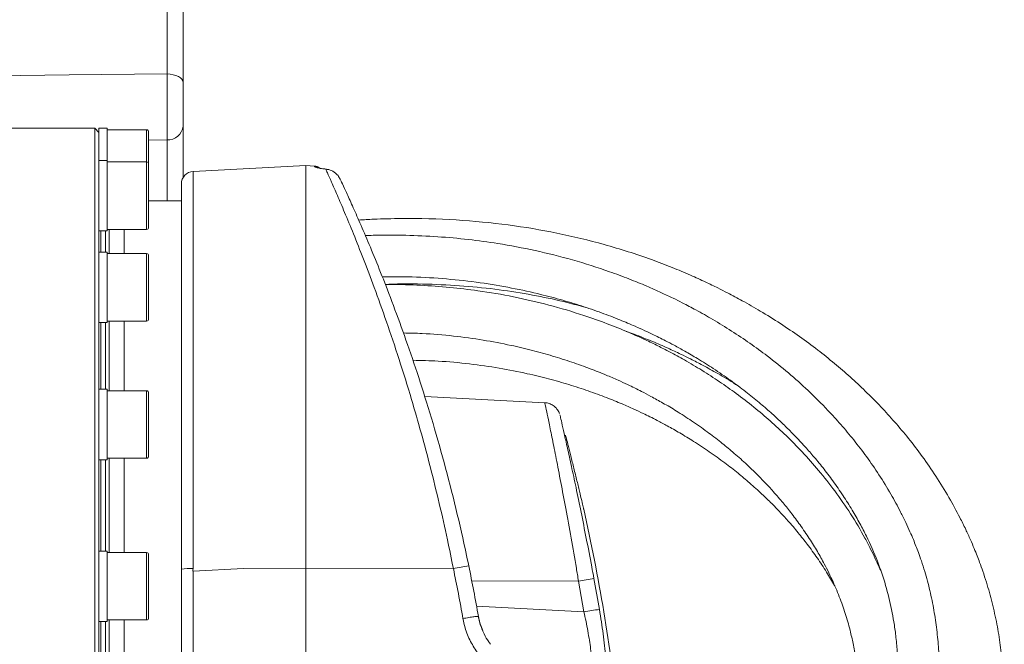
# Model space of a CAD drawing. Header units: millimetres. Extents: x 0 to 8410, y 0 to 5940.
# Tile 308 of 316: x 7469 to 7707, y 3619 to 3769. Entities that reach past the tile are written whole.
import ezdxf

# ---------------------------------------------------------------- set-up
doc = ezdxf.new("R2010")
doc.units = ezdxf.units.MM
doc.header["$LTSCALE"] = 10

msp = doc.modelspace()

# ---------------------------------------------------------------- linework, layer by layer
at = {"color": 8, "linetype": 'Continuous', "lineweight": 0}
for p, q in [((7504.55686, 3756.173554), (7504.55686, 3783.249322)), ((7499.617259, 3734.945479), (7499.617259, 3742.709819)), ((7504.55686, 3740.290347), (7500.117268, 3740.238968)), ((7504.55686, 3725.569788), (7504.55686, 3740.290347)), ((7499.617259, 3723.697367), (7499.617259, 3734.945479)), ((7540.121938, 3733.799163), (7540.121938, 3733.964506)), ((7510.86026, 3732.651535), (7510.86026, 3636.855784)), ((7499.617259, 3718.675438), (7499.617259, 3723.697367)), ((7488.617259, 3718.310419), (7488.617259, 3713.199678)), ((7499.617259, 3698.947373), (7499.617259, 3712.834659)), ((7499.617259, 3696.564618), (7499.617259, 3698.947373)), ((7488.617259, 3696.199599), (7488.617259, 3680.108491)), ((7499.617259, 3664.092723), (7499.617259, 3679.743472)), ((7488.617259, 3663.108412), (7488.617259, 3641.07472)), ((7499.617259, 3663.47343), (7499.617259, 3664.092723)), ((7499.617259, 3624.439779), (7499.617259, 3640.709701)), ((7538.017268, 3636.9167), (7523.017268, 3636.883083)), ((7573.638762, 3636.83683), (7538.017268, 3636.9167)), ((7510.86026, 3636.24591), (7510.86026, 3605.646077)), ((7607.546131, 3634.432736), (7608.856808, 3626.976076)), ((7603.826906, 3633.817616), (7578.077193, 3633.855882)), ((7605.1259, 3626.427236), (7603.826906, 3633.817616)), ((7579.228471, 3627.784434), (7605.1259, 3626.427236)), ((7488.617259, 3624.07476), (7488.617259, 3602.041069))]:
    msp.add_line(p, q, dxfattribs=at)
at = {"color": 7, "linetype": 'Continuous', "lineweight": 0}
for p, q in [((7508.417259, 3781.22038), (7508.417259, 3754.144612)), ((7508.417259, 3743.555847), (7508.417259, 3731.15224)), ((7487.117264, 3743.074718), (7464.117262, 3743.074718)), ((7488.117258, 3742.074791), (7487.117264, 3743.074718)), ((7487.117264, 3522.074762), (7487.117264, 3743.074718)), ((7490.117262, 3743.074718), (7488.117258, 3743.074718)), ((7488.117258, 3743.074718), (7488.117258, 3742.074791)), ((7488.117258, 3741.996351), (7488.117258, 3735.310498)), ((7490.117262, 3743.074718), (7490.117262, 3735.310498)), ((7499.617259, 3742.709819), (7490.117262, 3742.709819)), ((7500.117268, 3742.209736), (7500.117268, 3734.574738)), ((7490.117262, 3735.310498), (7488.117258, 3735.310498)), ((7488.117258, 3735.310498), (7488.117258, 3732.081357)), ((7490.117262, 3735.310498), (7490.117262, 3718.310419)), ((7499.617259, 3734.945479), (7490.117262, 3734.945479)), ((7500.117268, 3734.445515), (7500.117268, 3723.888698)), ((7538.017268, 3734.074775), (7510.86026, 3732.651535)), ((7540.121938, 3733.964506), (7538.017268, 3734.074775)), ((7538.017268, 3734.074775), (7538.017268, 3636.9167)), ((7488.117258, 3732.081357), (7488.117258, 3712.877575)), ((7542.853038, 3733.204308), (7542.991663, 3733.204308)), ((7508.017267, 3636.727634), (7508.017267, 3729.655686)), ((7508.017267, 3725.569788), (7500.117268, 3725.569788)), ((7500.117268, 3723.888698), (7500.117268, 3719.175521)), ((7488.117258, 3718.310419), (7490.117262, 3718.310419)), ((7489.751238, 3718.310419), (7489.751238, 3713.199678)), ((7490.117262, 3718.675438), (7499.617259, 3718.675438)), ((7490.617263, 3718.675438), (7490.617263, 3712.834659)), ((7494.217257, 3718.675438), (7494.217257, 3712.834659)), ((7490.117262, 3713.199678), (7488.117258, 3713.199678)), ((7488.117258, 3712.877575), (7488.117258, 3707.017484)), ((7490.117262, 3713.199678), (7490.117262, 3696.199599)), ((7499.617259, 3712.834659), (7490.117262, 3712.834659)), ((7500.117268, 3712.334696), (7500.117268, 3699.300948)), ((7488.117258, 3707.017484), (7488.117258, 3678.27684)), ((7500.117268, 3699.300948), (7500.117268, 3697.064701)), ((7488.117258, 3696.199599), (7490.117262, 3696.199599)), ((7489.751238, 3696.199599), (7489.751238, 3680.108491)), ((7490.117262, 3696.564618), (7499.617259, 3696.564618)), ((7490.617263, 3696.564618), (7490.617263, 3679.743472)), ((7494.217257, 3696.564618), (7494.217257, 3679.743472)), ((7490.117262, 3680.108491), (7488.117258, 3680.108491)), ((7490.117262, 3680.108491), (7490.117262, 3663.108412)), ((7499.617259, 3679.743472), (7490.117262, 3679.743472)), ((7641.953851, 3681.158248), (7641.767408, 3681.262556)), ((7488.117258, 3678.27684), (7488.117258, 3670.620266)), ((7500.117268, 3679.243508), (7500.117268, 3664.554659)), ((7595.707293, 3676.86576), (7566.715862, 3678.385201)), ((7488.117258, 3670.620266), (7488.117258, 3636.718455)), ((7488.117258, 3663.108412), (7490.117262, 3663.108412)), ((7489.751238, 3663.108412), (7489.751238, 3641.07472)), ((7490.117262, 3663.47343), (7499.617259, 3663.47343)), ((7490.617263, 3663.47343), (7490.617263, 3640.709701)), ((7494.217257, 3663.47343), (7494.217257, 3640.709701)), ((7500.117268, 3664.554659), (7500.117268, 3663.973513)), ((7490.117262, 3641.07472), (7488.117258, 3641.07472)), ((7490.117262, 3641.07472), (7490.117262, 3624.07476)), ((7499.617259, 3640.709701), (7490.117262, 3640.709701)), ((7500.117268, 3640.209738), (7500.117268, 3624.939743)), ((7488.117258, 3636.718455), (7488.117258, 3628.431025)), ((7508.017267, 3605.517927), (7508.017267, 3636.727634)), ((7510.86026, 3636.24591), (7523.017268, 3636.883083)), ((7538.017268, 3636.9167), (7538.017268, 3324.074808)), ((7488.117258, 3628.431025), (7488.117258, 3594.529215)), ((7488.117258, 3624.07476), (7490.117262, 3624.07476)), ((7489.751238, 3624.07476), (7489.751238, 3602.041069)), ((7490.117262, 3624.439779), (7499.617259, 3624.439779)), ((7490.617263, 3624.439779), (7490.617263, 3601.67605)), ((7494.217257, 3624.439779), (7494.217257, 3601.67605))]:
    msp.add_line(p, q, dxfattribs=at)
at = {"color": 8, "linetype": 'Continuous', "lineweight": 0, "flags": 128}
for points in [[(7463.224667, 3755.755726), (7480.973329, 3755.936447), (7504.55686, 3756.173554)], [(7504.55686, 3756.173554), (7505.317072, 3756.122771), (7506.044204, 3755.99927), (7506.711568, 3755.807582), (7507.29462, 3755.554858), (7507.771949, 3755.250278), (7508.126001, 3754.905167), (7508.343767, 3754.531923), (7508.417259, 3754.144612)]]:
    msp.add_lwpolyline(points, dxfattribs=at)
at = {"color": 7, "linetype": 'Continuous', "lineweight": 0, "flags": 128}
msp.add_lwpolyline([(7510.753985, 3636.240426), (7510.807092, 3636.243168), (7510.86026, 3636.24591)], dxfattribs=at)
at = {"color": 8, "linetype": 'Continuous', "lineweight": 0}
for centre, radius, start, end in [((7504.777472, 3743.944131), 3.660439, 266.54472228, 353.91084067), ((7540.017878, 3731.800526), 2.001344, 61.22774783, 87.0195664), ((7510.174784, 3620.463181), 16.406929, 87.60550517, 97.55629983), ((7580.477545, 3608.168266), 29.472962, 96.09762698, 103.4169581), ((7166.226605, 3552.745636), 416, 9.97245686, 11.66226457), ((7614.852374, 3578.705279), 56.204365, 97.46925838, 101.31293209), ((7614.806781, 3573.573852), 53.732669, 96.3575649, 100.37951728)]:
    msp.add_arc(centre, radius, start, end, dxfattribs=at)
at = {"color": 7, "linetype": 'Continuous', "lineweight": 0}
for centre, radius, start, end in [((7499.617261, 3742.209759), 0.5, 0, 90), ((7499.617261, 3734.445472), 0.5, 0, 90), ((7540.017261, 3731.967199), 2, 49.03264382, 87), ((7511.017261, 3729.655632), 3, 93, 180), ((7499.617261, 3719.175472), 0.5, 270, 0), ((7499.617261, 3712.334651), 0.5, 0, 90), ((7499.617261, 3697.064651), 0.5, 270, 0), ((7499.617261, 3679.243469), 0.5, 0, 90), ((7499.617261, 3663.973469), 0.5, 270, 0), ((7166.017261, 3552.574759), 450, 6.23109798, 12.65953404), ((7499.617261, 3640.209759), 0.5, 0, 90), ((7166.017261, 3552.574759), 420, 9.97245686, 11.66226457), ((7499.617261, 3624.939759), 0.5, 270, 360)]:
    msp.add_arc(centre, radius, start, end, dxfattribs=at)
at = {"color": 8, "linetype": 'Continuous', "lineweight": 0}
for points, knots in [([(7504.55686, 3740.290347), (7504.569747, 3741.176764), (7504.595522, 3742.949745), (7504.609912, 3746.711446), (7504.603621, 3750.763312), (7504.581876, 3754.008508), (7504.562523, 3755.683481), (7504.55686, 3756.173554)], [0, 0, 0, 0, 0.2266330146, 0.453303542, 0.6798503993, 0.906328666, 1, 1, 1, 1]), ([(7542.853038, 3733.204308), (7542.376705, 3733.267801), (7541.422436, 3733.395001), (7540.518371, 3733.593963), (7540.155973, 3733.725814), (7540.129824, 3733.782168), (7540.121938, 3733.799163)], [0, 0, 0, 0, 0.2801803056, 0.5613044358, 0.8677021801, 1, 1, 1, 1]), ([(7573.638762, 3636.83683), (7573.167077, 3639.161354), (7572.094173, 3644.448755), (7570.244908, 3652.603627), (7568.120615, 3661.223113), (7565.881167, 3669.606149), (7563.353065, 3678.398267), (7560.538989, 3687.430633), (7557.499895, 3696.486238), (7554.603579, 3704.563399), (7551.921361, 3711.624519), (7549.506047, 3717.698396), (7547.375784, 3722.845202), (7545.592439, 3727.019731), (7544.191211, 3730.218067), (7543.293553, 3732.225998), (7542.9744, 3732.934784), (7542.853038, 3733.204308)], [0, 0, 0, 0, 0.0487915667, 0.11098210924, 0.17340649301, 0.23583927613, 0.29804203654, 0.37674539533, 0.45567396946, 0.53437295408, 0.60648089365, 0.67877017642, 0.75085591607, 0.81976152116, 0.88885247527, 0.95773486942, 1, 1, 1, 1]), ([(7603.826906, 3633.817616), (7603.651903, 3634.855483), (7603.061881, 3638.354659), (7602.019949, 3644.323598), (7600.753883, 3651.303226), (7599.53914, 3657.759292), (7598.444612, 3663.394847), (7597.479486, 3668.231957), (7596.696788, 3672.068899), (7596.117859, 3674.860462), (7595.758104, 3676.575382), (7595.722295, 3676.745212), (7595.705221, 3676.826182)], [0, 0, 0, 0, 0.0460713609, 0.1553299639, 0.2677395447, 0.3736623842, 0.482489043, 0.5866392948, 0.6936520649, 0.7969734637, 0.903202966, 1, 1, 1, 1]), ([(7579.671527, 3625.3081), (7579.613868, 3625.314956), (7579.498548, 3625.328669), (7578.644417, 3625.221529), (7577.420984, 3625.038005), (7576.434534, 3624.870216), (7575.941305, 3624.786321)], [0, 0, 0, 0, 0.2500000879, 0.50000054, 0.7499983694, 1, 1, 1, 1]), ([(7579.624008, 3616.313282), (7578.976026, 3617.270981), (7577.658602, 3619.2181), (7576.504927, 3622.134994), (7576.099231, 3624.043031), (7575.941469, 3624.785009)], [0, 0, 0, 0, 0.3716769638, 0.7556639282, 1, 1, 1, 1]), ([(7579.671691, 3625.306907), (7579.671696, 3625.306868), (7579.747112, 3624.703528), (7580.037862, 3623.524501), (7580.504355, 3622.409739), (7580.735813, 3621.856633)], [0, 0, 0, 0, 0.00003318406, 0.50385149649, 1, 1, 1, 1]), ([(7606.716077, 3611.788812), (7606.824793, 3611.864383), (7607.007553, 3611.991422), (7607.099282, 3612.932914), (7607.087802, 3614.099828), (7606.975251, 3615.634475), (7606.768979, 3617.444561), (7606.468381, 3619.519943), (7606.088656, 3621.739754), (7605.640748, 3624.070296), (7605.298903, 3625.635236), (7605.1259, 3626.427236)], [0, 0, 0, 0, 0.1554154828, 0.2612650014, 0.3703897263, 0.474527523, 0.5817925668, 0.686358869, 0.7939232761, 0.8957067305, 1, 1, 1, 1]), ([(7608.856808, 3626.976076), (7609.019456, 3625.977139), (7609.344736, 3623.979378), (7609.771968, 3621.020444), (7610.138656, 3618.181942), (7610.431881, 3615.543311), (7610.638494, 3613.226103), (7610.759147, 3611.269775), (7610.785015, 3609.772547), (7610.719377, 3608.556685), (7610.559988, 3608.389391), (7610.46588, 3608.290616)], [0, 0, 0, 0, 0.1025410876, 0.2050706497, 0.3111663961, 0.4172494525, 0.5232643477, 0.6292740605, 0.7369930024, 0.8447129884, 1, 1, 1, 1])]:
    msp.add_open_spline(points, degree=3, knots=knots, dxfattribs=at)
at = {"color": 7, "linetype": 'Continuous', "lineweight": 0}
for points, knots in [([(7508.417259, 3754.144612), (7508.417259, 3753.817862), (7508.417259, 3752.701191), (7508.417259, 3750.537571), (7508.417259, 3747.836095), (7508.417259, 3745.328286), (7508.417259, 3744.146658), (7508.417259, 3743.555847)], [0, 0, 0, 0, 0.09368611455, 0.32017276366, 0.54669890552, 0.77335046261, 1, 1, 1, 1]), ([(7542.992975, 3733.206812), (7542.733959, 3733.237957), (7542.146178, 3733.308633), (7541.481194, 3733.423995), (7541.051731, 3733.51196), (7540.872248, 3733.570473), (7540.902752, 3733.558412), (7540.906201, 3733.557049)], [0, 0, 0, 0, 0.2218193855, 0.5033706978, 0.7607546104, 0.9729510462, 1, 1, 1, 1]), ([(7546.32702, 3730.800691), (7546.165815, 3731.08928), (7545.736906, 3731.857107), (7544.650741, 3732.735866), (7543.561802, 3733.126478), (7542.974921, 3733.190924), (7542.853038, 3733.204308)], [0, 0, 0, 0, 0.2216567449, 0.589747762, 0.9147986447, 1, 1, 1, 1]), ([(7546.32702, 3730.800691), (7546.43292, 3730.57442), (7546.751182, 3729.89441), (7547.617097, 3728.031859), (7549.033116, 3724.924465), (7550.834182, 3720.871988), (7552.985467, 3715.875421), (7555.424333, 3709.980804), (7558.13239, 3703.129836), (7561.056055, 3695.295632), (7564.124186, 3686.51277), (7567.232268, 3676.929654), (7570.294131, 3666.586834), (7573.234363, 3655.59055), (7575.583836, 3645.811077), (7576.870425, 3639.727277), (7577.346842, 3637.47448)], [0, 0, 0, 0, 0.0344478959, 0.1035258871, 0.1728199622, 0.2419247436, 0.3144858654, 0.387254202, 0.4598416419, 0.5393312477, 0.619051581, 0.6985483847, 0.7824978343, 0.8667123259, 0.9506443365, 1, 1, 1, 1]), ([(7678.523745, 3515.729967), (7678.753139, 3516.135725), (7679.824198, 3518.030238), (7681.564364, 3521.216683), (7683.729441, 3525.260596), (7685.749721, 3529.153286), (7687.766116, 3533.168507), (7689.809029, 3537.403635), (7691.605009, 3541.309856), (7693.055868, 3544.615387), (7694.093619, 3547.070155), (7694.915839, 3549.077453), (7695.653638, 3550.929157), (7696.424764, 3552.922973), (7697.286952, 3555.236405), (7698.329093, 3558.1626), (7699.518058, 3561.718867), (7700.782229, 3565.837685), (7701.980181, 3570.156179), (7703.072486, 3574.586602), (7704.045153, 3579.125433), (7704.855934, 3583.616513), (7705.423976, 3587.4849), (7705.784411, 3590.489024), (7706.000702, 3592.622464), (7706.163721, 3594.505053), (7706.303344, 3596.441692), (7706.4257, 3598.656683), (7706.515156, 3601.162344), (7706.559369, 3604.486163), (7706.479873, 3608.60599), (7706.172702, 3613.45171), (7705.616093, 3618.434086), (7704.784904, 3623.502732), (7703.670121, 3628.55751), (7702.478637, 3632.80659), (7701.421237, 3636.032523), (7700.663359, 3638.152523), (7699.971055, 3639.970802), (7699.235208, 3641.801161), (7698.324565, 3643.934266), (7697.184915, 3646.428559), (7695.505342, 3649.842089), (7693.16087, 3654.149714), (7690.133156, 3659.072799), (7686.856191, 3663.823817), (7683.524821, 3668.183592), (7680.188842, 3672.164147), (7676.716305, 3675.974776), (7673.138201, 3679.590027), (7669.389368, 3683.083062), (7665.563281, 3686.38584), (7661.498015, 3689.635565), (7657.150561, 3692.845251), (7652.529423, 3695.984927), (7647.90745, 3698.866061), (7643.644898, 3701.311287), (7640.215869, 3703.143367), (7637.272175, 3704.633595), (7634.295886, 3706.069217), (7630.622966, 3707.734751), (7626.271847, 3709.559911), (7619.440717, 3712.167099), (7610.278473, 3715.106876), (7598.724785, 3717.896776), (7586.791723, 3719.894102), (7574.249007, 3721.116709), (7563.338396, 3721.376738), (7555.442437, 3721.197658), (7552.009583, 3720.994262), (7550.800975, 3720.922652)], [0, 0, 0, 0, 0.0043477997, 0.0203001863, 0.0341546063, 0.0475885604, 0.0618754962, 0.0770219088, 0.0927353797, 0.1034215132, 0.1120876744, 0.118719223, 0.1246305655, 0.1316301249, 0.1397345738, 0.1489507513, 0.1622998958, 0.1768711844, 0.1917871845, 0.2070432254, 0.2226426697, 0.2385900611, 0.2533142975, 0.2625189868, 0.2696191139, 0.2753955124, 0.2820585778, 0.2897446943, 0.2984617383, 0.3082172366, 0.3245638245, 0.3418270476, 0.3595151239, 0.3776362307, 0.3962022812, 0.4141912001, 0.4240197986, 0.4318265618, 0.4378001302, 0.4444757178, 0.452618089, 0.4622356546, 0.4733375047, 0.492575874, 0.5135618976, 0.5335074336, 0.552342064, 0.5700585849, 0.586650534, 0.6047539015, 0.6213964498, 0.6379922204, 0.6549587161, 0.6726114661, 0.6906414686, 0.7088205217, 0.7245374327, 0.7370413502, 0.7452452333, 0.755313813, 0.7676954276, 0.782392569, 0.7983875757, 0.833770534, 0.8678189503, 0.9015076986, 0.9364582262, 0.9725738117, 0.9903440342, 1, 1, 1, 1]), ([(7663.095797, 3524.412099), (7663.236545, 3524.659541), (7664.338016, 3526.595986), (7666.200987, 3530.006526), (7668.700199, 3534.675982), (7671.050044, 3539.233192), (7673.39439, 3543.964941), (7675.461352, 3548.348456), (7677.131873, 3552.06931), (7678.317989, 3554.820201), (7679.264899, 3557.091808), (7680.14356, 3559.265116), (7681.101998, 3561.722649), (7682.303365, 3564.949887), (7683.700133, 3568.96648), (7685.179181, 3573.646964), (7686.553253, 3578.530914), (7687.763839, 3583.467), (7688.793308, 3588.42388), (7689.537413, 3592.830137), (7690.026621, 3596.437277), (7690.316518, 3599.040828), (7690.518774, 3601.231407), (7690.680602, 3603.378998), (7690.81774, 3605.836043), (7690.92089, 3609.018242), (7690.92029, 3612.925992), (7690.723366, 3617.435123), (7690.289099, 3622.107359), (7689.598883, 3626.815749), (7688.637416, 3631.506231), (7687.574805, 3635.471739), (7686.596288, 3638.533479), (7685.874613, 3640.579131), (7685.225322, 3642.293406), (7684.556621, 3643.959006), (7683.748105, 3645.85311), (7682.733684, 3648.071277), (7681.235008, 3651.111164), (7679.126031, 3654.977461), (7676.379427, 3659.4347), (7673.373722, 3663.791315), (7670.292012, 3667.829886), (7667.179834, 3671.551116), (7663.544468, 3675.54721), (7659.358774, 3679.720607), (7654.462436, 3684.095431), (7649.753272, 3687.879658), (7645.167748, 3691.229409), (7640.793284, 3694.164184), (7636.444038, 3696.837471), (7632.451805, 3699.093446), (7629.238298, 3700.78346), (7626.454401, 3702.169597), (7623.605909, 3703.518704), (7620.074933, 3705.086785), (7615.913857, 3706.79066), (7609.997409, 3708.98833), (7602.512034, 3711.365712), (7593.503095, 3713.627446), (7585.092477, 3715.215418), (7577.223806, 3716.284467), (7569.828203, 3716.961313), (7562.152903, 3717.28844), (7556.31517, 3717.335517), (7553.036471, 3717.194493), (7552.418615, 3717.167917)], [0, 0, 0, 0, 0.00276844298, 0.02166541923, 0.03817028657, 0.05495521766, 0.07261829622, 0.09107884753, 0.10396129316, 0.11420199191, 0.12181327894, 0.1293344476, 0.13848520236, 0.14927073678, 0.1653708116, 0.18330971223, 0.20147710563, 0.21983156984, 0.23837450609, 0.25683589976, 0.26913274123, 0.2788456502, 0.28612060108, 0.29384605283, 0.30312104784, 0.31395176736, 0.32999851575, 0.34771514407, 0.36573048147, 0.38404157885, 0.40266617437, 0.42108118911, 0.43144003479, 0.43978614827, 0.4461357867, 0.45264573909, 0.4606087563, 0.4700355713, 0.48093666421, 0.49986775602, 0.52089035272, 0.54108655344, 0.56030439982, 0.5785288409, 0.59574676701, 0.62074517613, 0.64403961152, 0.66770549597, 0.68608802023, 0.70473154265, 0.72338478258, 0.73942627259, 0.75214923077, 0.7606144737, 0.77114505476, 0.7841029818, 0.79948418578, 0.81595175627, 0.84632507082, 0.87565866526, 0.90423932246, 0.92610814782, 0.94849634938, 0.97141723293, 0.99461370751, 1, 1, 1, 1]), ([(7556.490193, 3707.230392), (7558.555612, 3707.25274), (7563.45312, 3707.305731), (7571.009586, 3706.861024), (7579.055787, 3706.013521), (7586.714336, 3704.778246), (7593.449932, 3703.339982), (7599.347103, 3701.803001), (7604.487536, 3700.25036), (7609.300531, 3698.597584), (7613.612017, 3696.942622), (7617.08413, 3695.480193), (7619.710595, 3694.297656), (7621.60705, 3693.403342), (7623.247184, 3692.601389), (7624.96115, 3691.735815), (7627.061474, 3690.632477), (7629.650375, 3689.20345), (7632.82346, 3687.344741), (7636.513501, 3685.020214), (7640.406869, 3682.350851), (7644.085389, 3679.604825), (7647.315438, 3676.999272), (7650.148463, 3674.548453), (7652.600597, 3672.287944), (7654.689685, 3670.247873), (7656.543641, 3668.345689), (7658.414379, 3666.333455), (7660.515399, 3663.944691), (7662.830778, 3661.127198), (7665.270948, 3657.913879), (7667.639201, 3654.504123), (7669.805718, 3651.06728), (7671.670376, 3647.800982), (7673.779917, 3643.714542), (7675.958876, 3638.766736), (7677.980776, 3632.862729), (7679.194288, 3627.945578), (7679.933581, 3623.875336), (7680.396383, 3620.532435), (7680.7438, 3616.786361), (7680.925025, 3612.799337), (7680.925185, 3609.143777), (7680.820073, 3606.112912), (7680.68484, 3603.822749), (7680.526039, 3601.805697), (7680.325292, 3599.718464), (7680.033622, 3597.212757), (7679.59961, 3594.142147), (7679.02038, 3590.742247), (7678.213374, 3586.708965), (7677.203894, 3582.404518), (7675.996565, 3577.953691), (7674.777828, 3573.926324), (7673.530905, 3570.154601), (7672.204404, 3566.437985), (7670.71073, 3562.535149), (7668.965246, 3558.271886), (7666.996195, 3553.771193), (7665.211798, 3549.926796), (7663.762815, 3546.923288), (7662.572204, 3544.514408), (7661.167184, 3541.740453), (7659.386988, 3538.32209), (7657.152145, 3534.174468), (7655.132966, 3530.520376), (7653.822559, 3528.251187), (7653.449263, 3527.604762)], [0, 0, 0, 0, 0.0192122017, 0.0455558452, 0.0719076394, 0.0973556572, 0.1219427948, 0.1410069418, 0.1595353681, 0.1775284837, 0.1944332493, 0.2086779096, 0.2180833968, 0.2257155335, 0.2315978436, 0.2381449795, 0.2469376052, 0.2579777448, 0.2712669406, 0.2884828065, 0.3077636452, 0.3258095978, 0.3421592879, 0.3568113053, 0.3704970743, 0.3822775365, 0.3921936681, 0.4028867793, 0.4159784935, 0.4314504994, 0.448194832, 0.4664654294, 0.4837635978, 0.4997843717, 0.5145389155, 0.5428723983, 0.5697200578, 0.5959771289, 0.6089400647, 0.6234497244, 0.6395117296, 0.657130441, 0.6741451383, 0.685545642, 0.6950574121, 0.7026802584, 0.7105855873, 0.7209027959, 0.7336340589, 0.7483796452, 0.7625748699, 0.7828497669, 0.8006376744, 0.8163343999, 0.8312871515, 0.8458591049, 0.8607652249, 0.8778229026, 0.8966196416, 0.9143178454, 0.9235498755, 0.932349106, 0.9429878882, 0.956542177, 0.9729923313, 0.9923063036, 1, 1, 1, 1]), ([(7557.214613, 3705.387178), (7557.797646, 3705.414863), (7561.613461, 3705.59605), (7568.327649, 3705.493608), (7577.263488, 3704.99723), (7585.657171, 3704.050784), (7593.613504, 3702.726383), (7600.22761, 3701.30483), (7604.117936, 3700.23997), (7605.604391, 3699.833098)], [0, 0, 0, 0, 0.0339263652, 0.2220400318, 0.3971455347, 0.5709099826, 0.7385356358, 0.9000971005, 1, 1, 1, 1]), ([(7676.695521, 3636.344376), (7676.578524, 3636.624982), (7676.17495, 3637.592914), (7675.385164, 3639.333782), (7674.259052, 3641.670534), (7672.354802, 3645.31317), (7669.562491, 3650.027425), (7665.800621, 3655.475613), (7661.874145, 3660.453298), (7657.925349, 3664.905272), (7654.024154, 3668.866741), (7650.124908, 3672.468893), (7646.115881, 3675.853725), (7642.020646, 3679.01044), (7637.839596, 3681.961153), (7633.673761, 3684.657798), (7629.648357, 3687.045447), (7626.087738, 3688.993824), (7622.94025, 3690.604973), (7619.645675, 3692.190307), (7615.583173, 3694.002218), (7610.656981, 3695.986253), (7604.285139, 3698.250935), (7596.799189, 3700.480959), (7588.255773, 3702.470874), (7580.265439, 3703.838587), (7572.762088, 3704.730999), (7565.688666, 3705.217762), (7560.481274, 3705.409362), (7557.614753, 3705.348653), (7557.232956, 3705.340567)], [0, 0, 0, 0, 0.007037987, 0.0242771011, 0.0442913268, 0.0671055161, 0.1193245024, 0.1704336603, 0.2182701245, 0.262733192, 0.3037476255, 0.341622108, 0.3794326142, 0.4178708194, 0.452828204, 0.4882566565, 0.5222159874, 0.5501256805, 0.5718300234, 0.5945060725, 0.6244094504, 0.6613711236, 0.7001329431, 0.7570984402, 0.8119721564, 0.8659102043, 0.9073583, 0.9497913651, 0.9933126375, 1, 1, 1, 1]), ([(7561.586882, 3693.68774), (7563.097355, 3693.65605), (7567.184869, 3693.570292), (7573.607848, 3692.996387), (7580.765888, 3692.030277), (7587.092194, 3690.826442), (7592.667699, 3689.511302), (7597.559453, 3688.156456), (7602.210904, 3686.678268), (7606.503257, 3685.138726), (7610.204676, 3683.665414), (7613.199644, 3682.371749), (7615.487579, 3681.320205), (7617.362615, 3680.417309), (7619.244507, 3679.474855), (7621.5315, 3678.276592), (7624.347281, 3676.710775), (7627.628347, 3674.754562), (7631.194633, 3672.453748), (7634.765665, 3669.944034), (7638.056506, 3667.431399), (7641.137456, 3664.895996), (7643.949268, 3662.401523), (7646.447021, 3660.017243), (7648.585325, 3657.846562), (7650.703775, 3655.569418), (7652.864638, 3653.086016), (7655.119513, 3650.294145), (7657.337132, 3647.321121), (7659.48599, 3644.163948), (7661.421822, 3641.026579), (7663.359556, 3637.557974), (7665.224028, 3633.765814), (7666.957961, 3629.601495), (7668.35958, 3625.55474), (7669.402482, 3621.81268), (7670.198966, 3618.233174), (7670.829841, 3614.591343), (7671.334643, 3610.378493), (7671.610062, 3605.968177), (7671.651806, 3601.831447), (7671.549028, 3598.458885), (7671.387293, 3595.799304), (7671.186129, 3593.382329), (7670.900553, 3590.665941), (7670.449978, 3587.273015), (7669.817827, 3583.434944), (7669.055038, 3579.552205), (7668.242689, 3575.934434), (7667.435932, 3572.686231), (7666.506158, 3569.222878), (7665.348749, 3565.240863), (7663.880866, 3560.608716), (7662.335267, 3556.093616), (7661.116582, 3552.744344), (7660.264763, 3550.478953), (7659.632196, 3548.825901), (7658.823128, 3546.755804), (7657.797713, 3544.198632), (7656.409327, 3540.834113), (7654.580707, 3536.570447), (7652.678085, 3532.283161), (7651.366454, 3529.492511), (7650.879021, 3528.455439)], [0, 0, 0, 0, 0.0157503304, 0.0426222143, 0.0687242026, 0.0940729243, 0.1138490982, 0.1331729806, 0.1520355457, 0.1704001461, 0.1867742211, 0.199475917, 0.2096706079, 0.2173477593, 0.2249201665, 0.2355904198, 0.2493821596, 0.26525143, 0.2839066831, 0.3036844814, 0.3217902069, 0.3381720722, 0.35652003, 0.372063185, 0.3848059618, 0.3980095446, 0.4147385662, 0.4303275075, 0.4480328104, 0.4668340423, 0.4844096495, 0.5006790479, 0.5239349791, 0.5454857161, 0.5662338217, 0.5863702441, 0.6019343, 0.6193172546, 0.6393699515, 0.6621159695, 0.6812648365, 0.6967613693, 0.7085630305, 0.7177029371, 0.7297334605, 0.7454870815, 0.7635930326, 0.7813315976, 0.7973380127, 0.8115968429, 0.8241846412, 0.8427817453, 0.8635600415, 0.8842103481, 0.9008484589, 0.9064107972, 0.9131545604, 0.9219524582, 0.9328043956, 0.9457080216, 0.9647125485, 0.9868863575, 1, 1, 1, 1]), ([(7642.144824, 3681.015673), (7642.007701, 3681.105698), (7640.484182, 3682.105917), (7637.686668, 3683.73845), (7634.043564, 3685.771443), (7631.043644, 3687.325397), (7628.264477, 3688.691808), (7625.215621, 3690.111084), (7621.475332, 3691.72339), (7618.12106, 3693.077853), (7615.977639, 3693.834271), (7615.354131, 3694.054309)], [0, 0, 0, 0, 0.0171182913, 0.1901938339, 0.3326127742, 0.4434854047, 0.5323411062, 0.644454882, 0.7797798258, 0.9359392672, 1, 1, 1, 1]), ([(7563.886563, 3687.099758), (7565.913935, 3687.048693), (7570.532754, 3686.932354), (7577.481336, 3686.281776), (7584.66277, 3685.261302), (7591.008257, 3684.011499), (7596.600138, 3682.65177), (7601.505594, 3681.254967), (7606.163143, 3679.736753), (7610.431971, 3678.168648), (7614.082594, 3676.684064), (7617.00499, 3675.39755), (7619.22056, 3674.362131), (7621.088888, 3673.449241), (7623.032646, 3672.461388), (7625.448922, 3671.172999), (7628.393602, 3669.502855), (7631.799049, 3667.426918), (7635.426714, 3665.028575), (7638.994968, 3662.457965), (7642.221602, 3659.936542), (7645.217565, 3657.41879), (7647.92621, 3654.970812), (7650.308545, 3652.660998), (7652.390195, 3650.521252), (7654.528898, 3648.194696), (7656.780653, 3645.566946), (7659.142437, 3642.581255), (7661.439205, 3639.424294), (7663.603986, 3636.106101), (7665.012435, 3633.802964), (7665.639419, 3632.630251), (7665.678467, 3632.557216)], [0, 0, 0, 0, 0.0427354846, 0.0973612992, 0.1503422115, 0.2018199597, 0.241984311, 0.28123143, 0.319543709, 0.3566928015, 0.3892328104, 0.4143244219, 0.4342907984, 0.449158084, 0.4656133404, 0.4884415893, 0.5176589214, 0.5510731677, 0.5901798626, 0.6298905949, 0.6659568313, 0.698362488, 0.7342970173, 0.7642798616, 0.7885389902, 0.8160457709, 0.8514429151, 0.8847215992, 0.9227272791, 0.9616606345, 0.9976122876, 1, 1, 1, 1]), ([(7599.243413, 3674.235168), (7599.219439, 3674.30166), (7599.079514, 3674.689753), (7598.679619, 3675.343985), (7597.943905, 3676.082828), (7597.053082, 3676.582863), (7596.267859, 3676.838859), (7595.820231, 3676.830136), (7595.702986, 3676.827851)], [0, 0, 0, 0, 0.0466233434, 0.2721251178, 0.4804981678, 0.71269452, 0.924747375, 1, 1, 1, 1]), ([(7599.351193, 3673.89876), (7599.366957, 3673.830717), (7599.399566, 3673.689965), (7599.760455, 3672.124767), (7600.336817, 3669.596423), (7601.131704, 3666.051931), (7602.097402, 3661.650812), (7603.214065, 3656.422787), (7604.430662, 3650.544711), (7605.716631, 3644.100378), (7606.764336, 3638.647318), (7607.369551, 3635.384665), (7607.546131, 3634.432736)], [0, 0, 0, 0, 0.0964081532, 0.199429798, 0.3054143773, 0.4094849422, 0.5164538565, 0.6230447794, 0.7325860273, 0.8416556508, 0.9538005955, 1, 1, 1, 1]), ([(7605.076368, 3651.194993), (7605.083236, 3651.165807), (7605.106411, 3651.067315), (7604.903478, 3651.929853), (7604.494925, 3653.653966), (7603.897755, 3656.147293), (7603.180018, 3659.101636), (7602.410184, 3662.221448), (7601.681534, 3665.129043), (7601.102795, 3667.408456), (7600.734862, 3668.843911), (7600.702995, 3668.967662), (7600.688259, 3669.024888)], [0, 0, 0, 0, 0.0434043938, 0.1464748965, 0.2502087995, 0.3560661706, 0.4647625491, 0.575940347, 0.6880977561, 0.7990687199, 0.907082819, 1, 1, 1, 1]), ([(7510.86026, 3636.855784), (7510.856663, 3636.835002), (7510.821171, 3636.629913), (7510.785785, 3636.424776), (7510.753985, 3636.240426)], [0, 0, 0, 0, 0.1013313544, 1, 1, 1, 1]), ([(7582.631747, 3618.578735), (7582.474963, 3618.769984), (7581.851824, 3619.530101), (7581.026233, 3621.054549), (7580.151038, 3623.109546), (7579.823388, 3624.568755), (7579.658072, 3625.305)], [0, 0, 0, 0, 0.0998223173, 0.3967426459, 0.6956261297, 1, 1, 1, 1]), ([(7579.671542, 3625.3081), (7579.679729, 3625.26147), (7579.705931, 3625.112243), (7579.739597, 3624.920031), (7579.74598, 3624.883488), (7579.748939, 3624.866548)], [0, 0, 0, 0, 0.1960152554, 0.6273030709, 1, 1, 1, 1])]:
    msp.add_open_spline(points, degree=3, knots=knots, dxfattribs=at)

doc.saveas('drawing.dxf')
